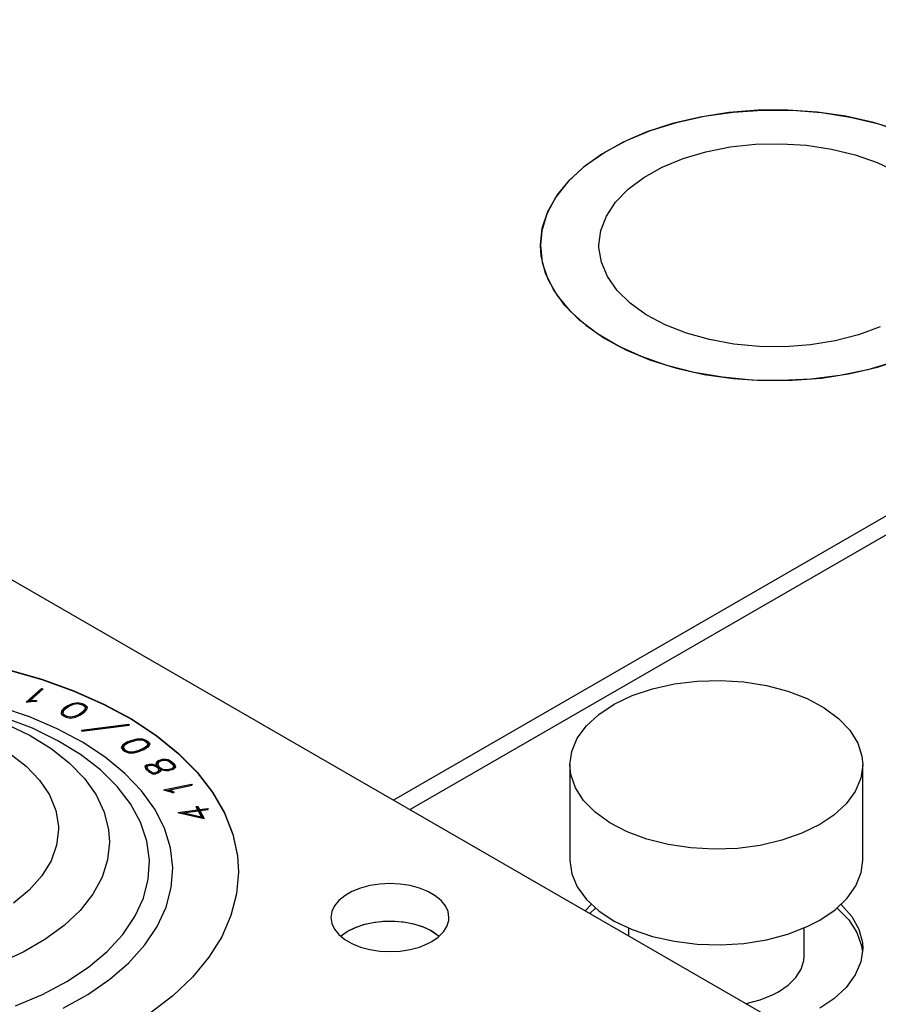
# Model space of a CAD drawing. Header units: inches. Extents: x 3 to 351, y 4 to 271.
# Tile 284 of 530: x 86.38 to 88.21, y 261.95 to 264.05. Entities that reach past the tile are written whole.
import ezdxf

# ---------------------------------------------------------------- set-up
doc = ezdxf.new("R2010")
doc.units = ezdxf.units.IN
doc.header["$LTSCALE"] = 0.5
doc.header["$MEASUREMENT"] = 0
doc.layers.add('DSS', color=7, linetype='Continuous')

msp = doc.modelspace()

# ---------------------------------------------------------------- linework, layer by layer
at = {"layer": 'DSS', "color": 30, "linetype": 'Continuous'}
for p, q in [((77.5758, 267.9231), (98.347, 255.931)), ((86.3503, 262.6609), (86.4228, 262.6403)), ((86.3503, 262.6602), (86.4228, 262.6396)), ((86.3892, 262.591), (86.4225, 262.6206)), ((86.3974, 262.5942), (86.4258, 262.6194)), ((86.4225, 262.6206), (86.4258, 262.6194)), ((86.4225, 262.6206), (86.4225, 262.6173)), ((86.4228, 262.6403), (86.4913, 262.6156)), ((86.4228, 262.6396), (86.4913, 262.6149)), ((86.4225, 262.6173), (86.3933, 262.5915)), ((86.4232, 262.6171), (86.4225, 262.6173)), ((86.4913, 262.6156), (86.5554, 262.5872)), ((86.4913, 262.6149), (86.5554, 262.5864)), ((86.3892, 262.591), (86.4052, 262.5929)), ((86.3974, 262.5942), (86.4049, 262.5951)), ((86.3974, 262.5942), (86.3974, 262.592)), ((86.4049, 262.5951), (86.4116, 262.5946)), ((86.4049, 262.5951), (86.4049, 262.5929)), ((86.4052, 262.5929), (86.4113, 262.5925)), ((86.4116, 262.5946), (86.4113, 262.5925)), ((86.4716, 262.5797), (86.4648, 262.5724)), ((86.475, 262.5784), (86.4686, 262.5717)), ((86.4716, 262.5797), (86.4771, 262.5834)), ((86.4771, 262.5802), (86.4716, 262.5765)), ((86.4716, 262.5797), (86.4716, 262.5765)), ((86.475, 262.5784), (86.4799, 262.5818)), ((86.4771, 262.5834), (86.4886, 262.5886)), ((86.4771, 262.5834), (86.4771, 262.5802)), ((86.4783, 262.5807), (86.4771, 262.5802)), ((86.4799, 262.5818), (86.4906, 262.5866)), ((86.4886, 262.5886), (86.4994, 262.5902)), ((86.4886, 262.5886), (86.4886, 262.5857)), ((86.4906, 262.5866), (86.4993, 262.588)), ((86.4993, 262.588), (86.5069, 262.5863)), ((86.4994, 262.5902), (86.5088, 262.5882)), ((86.4994, 262.5902), (86.4994, 262.588)), ((86.5069, 262.5863), (86.5109, 262.5845)), ((86.5088, 262.5882), (86.5138, 262.5859)), ((86.5088, 262.5882), (86.5088, 262.5854)), ((86.5109, 262.5845), (86.5154, 262.5807)), ((86.5138, 262.5827), (86.5121, 262.5835)), ((86.5138, 262.5859), (86.5194, 262.5812)), ((86.5138, 262.5859), (86.5138, 262.5827)), ((86.519, 262.5784), (86.5138, 262.5827)), ((86.5154, 262.5807), (86.5146, 262.5757)), ((86.5154, 262.5775), (86.5146, 262.5725)), ((86.5154, 262.5807), (86.5154, 262.5775)), ((86.5194, 262.5812), (86.5185, 262.575)), ((86.5554, 262.5872), (86.6142, 262.5552)), ((86.5554, 262.5864), (86.6142, 262.5545)), ((86.4648, 262.5724), (86.4639, 262.5663)), ((86.4639, 262.5663), (86.4695, 262.5616)), ((86.4648, 262.5692), (86.4643, 262.566)), ((86.4716, 262.5765), (86.4648, 262.5692)), ((86.4648, 262.5724), (86.4648, 262.5692)), ((86.4686, 262.5717), (86.468, 262.5668)), ((86.468, 262.5668), (86.4724, 262.563)), ((86.468, 262.5668), (86.468, 262.5635)), ((86.4712, 262.5608), (86.468, 262.5635)), ((86.4695, 262.5616), (86.4745, 262.5593)), ((86.4724, 262.563), (86.4764, 262.5612)), ((86.4724, 262.563), (86.4724, 262.5602)), ((86.4745, 262.5593), (86.4839, 262.5572)), ((86.4764, 262.5612), (86.484, 262.5595)), ((86.4764, 262.5612), (86.4764, 262.5589)), ((86.4839, 262.5572), (86.4947, 262.559)), ((86.484, 262.5595), (86.4927, 262.5609)), ((86.484, 262.5595), (86.484, 262.5572)), ((86.4927, 262.5609), (86.5033, 262.5656)), ((86.4927, 262.5609), (86.4927, 262.5586)), ((86.4947, 262.559), (86.5062, 262.5641)), ((86.5084, 262.5691), (86.5033, 262.5656)), ((86.5033, 262.5656), (86.5033, 262.5628)), ((86.5084, 262.5658), (86.505, 262.5635)), ((86.5117, 262.5678), (86.5062, 262.5641)), ((86.5146, 262.5757), (86.5084, 262.5691)), ((86.5146, 262.5725), (86.5084, 262.5658)), ((86.5084, 262.5691), (86.5084, 262.5658)), ((86.5185, 262.575), (86.5117, 262.5678)), ((86.5146, 262.5757), (86.5146, 262.5725)), ((86.5073, 262.5312), (86.6083, 262.5439)), ((86.5084, 262.5291), (86.6094, 262.5418)), ((86.6083, 262.5439), (86.6094, 262.5418)), ((86.6083, 262.5439), (86.6083, 262.5417)), ((86.6142, 262.5552), (86.6673, 262.52)), ((86.6142, 262.5545), (86.6673, 262.5193)), ((86.5073, 262.5312), (86.5084, 262.5291)), ((86.6673, 262.52), (86.7141, 262.482)), ((86.6673, 262.5193), (86.7141, 262.4813)), ((86.5961, 262.5003), (86.5924, 262.4945)), ((86.5924, 262.4945), (86.5958, 262.4891)), ((86.5961, 262.4971), (86.5934, 262.4929)), ((86.606, 262.5064), (86.5961, 262.5003)), ((86.606, 262.5031), (86.5961, 262.4971)), ((86.5961, 262.5003), (86.5961, 262.4971)), ((86.5996, 262.4991), (86.5966, 262.4944)), ((86.5966, 262.4944), (86.5993, 262.4901)), ((86.5966, 262.4944), (86.5966, 262.4911)), ((86.6087, 262.5047), (86.5996, 262.4991)), ((86.606, 262.5064), (86.613, 262.5092)), ((86.606, 262.5064), (86.606, 262.5031)), ((86.6065, 262.5033), (86.606, 262.5031)), ((86.6087, 262.5047), (86.6152, 262.5073)), ((86.613, 262.5092), (86.6266, 262.5125)), ((86.613, 262.5092), (86.613, 262.5064)), ((86.6152, 262.5073), (86.6276, 262.5104)), ((86.6266, 262.5125), (86.6379, 262.5126)), ((86.6266, 262.5125), (86.6266, 262.5101)), ((86.6276, 262.5104), (86.6368, 262.5104)), ((86.6368, 262.5104), (86.6435, 262.5078)), ((86.6464, 262.4964), (86.6373, 262.4908)), ((86.6379, 262.5126), (86.6463, 262.5093)), ((86.6379, 262.5126), (86.6379, 262.51)), ((86.6499, 262.4952), (86.64, 262.4892)), ((86.6435, 262.5078), (86.6466, 262.5055)), ((86.6463, 262.5061), (86.6452, 262.5065)), ((86.6463, 262.5093), (86.6501, 262.5064)), ((86.6463, 262.5093), (86.6463, 262.5061)), ((86.6501, 262.5032), (86.6463, 262.5061)), ((86.6493, 262.5012), (86.6464, 262.4964)), ((86.6493, 262.498), (86.6464, 262.4932)), ((86.6464, 262.4964), (86.6464, 262.4932)), ((86.6466, 262.5055), (86.6493, 262.5012)), ((86.6493, 262.5012), (86.6493, 262.498)), ((86.6535, 262.5011), (86.6499, 262.4952)), ((86.6501, 262.5064), (86.6535, 262.5011)), ((86.6501, 262.5064), (86.6501, 262.5032)), ((86.6525, 262.4995), (86.6501, 262.5032)), ((86.5958, 262.4891), (86.5997, 262.4863)), ((86.5993, 262.4869), (86.5966, 262.4911)), ((86.5993, 262.4901), (86.6024, 262.4878)), ((86.5993, 262.4901), (86.5993, 262.4869)), ((86.6007, 262.4859), (86.5993, 262.4869)), ((86.5997, 262.4863), (86.608, 262.4829)), ((86.6024, 262.4878), (86.6091, 262.4851)), ((86.6024, 262.4878), (86.6024, 262.4852)), ((86.608, 262.4829), (86.6193, 262.483)), ((86.6091, 262.4851), (86.6183, 262.4852)), ((86.6091, 262.4851), (86.6091, 262.4829)), ((86.6183, 262.4852), (86.6308, 262.4883)), ((86.6183, 262.4852), (86.6183, 262.483)), ((86.6193, 262.483), (86.6329, 262.4863)), ((86.6373, 262.4908), (86.6308, 262.4883)), ((86.6308, 262.4883), (86.6308, 262.4858)), ((86.64, 262.4892), (86.6329, 262.4863)), ((86.6373, 262.4908), (86.6373, 262.4881)), ((86.6464, 262.4932), (86.6394, 262.4889)), ((86.7141, 262.482), (86.7542, 262.4415)), ((86.7141, 262.4813), (86.7542, 262.4407)), ((86.6469, 262.4572), (86.6428, 262.4538)), ((86.6428, 262.4538), (86.645, 262.4482)), ((86.6469, 262.454), (86.6437, 262.4513)), ((86.6469, 262.4572), (86.6526, 262.4589)), ((86.6469, 262.4572), (86.6469, 262.454)), ((86.6485, 262.4545), (86.6469, 262.454)), ((86.6497, 262.4555), (86.647, 262.4532)), ((86.647, 262.4532), (86.6487, 262.4488)), ((86.647, 262.4532), (86.647, 262.45)), ((86.6497, 262.4555), (86.6538, 262.4567)), ((86.6526, 262.4589), (86.6601, 262.459)), ((86.6526, 262.4589), (86.6526, 262.4564)), ((86.6538, 262.4567), (86.6591, 262.4568)), ((86.6591, 262.4568), (86.6637, 262.455)), ((86.6601, 262.459), (86.6662, 262.4566)), ((86.6601, 262.459), (86.6601, 262.4564)), ((86.6637, 262.455), (86.6695, 262.4516)), ((86.6662, 262.4566), (86.6676, 262.4558)), ((86.6662, 262.4566), (86.6662, 262.4535)), ((86.6686, 262.4635), (86.6664, 262.4588)), ((86.6664, 262.4588), (86.6676, 262.4558)), ((86.6686, 262.4602), (86.6671, 262.457)), ((86.6676, 262.4558), (86.6676, 262.4527)), ((86.6724, 262.4667), (86.6686, 262.4635)), ((86.6724, 262.4635), (86.6686, 262.4602)), ((86.6686, 262.4635), (86.6686, 262.4602)), ((86.6695, 262.4516), (86.6719, 262.4472)), ((86.6722, 262.4625), (86.6704, 262.4586)), ((86.6704, 262.4586), (86.6723, 262.4539)), ((86.6704, 262.4586), (86.6704, 262.4554)), ((86.6723, 262.4507), (86.6704, 262.4554)), ((86.6753, 262.465), (86.6722, 262.4625)), ((86.6723, 262.4539), (86.673, 262.4526)), ((86.6723, 262.4539), (86.6723, 262.4507)), ((86.6724, 262.4667), (86.6806, 262.4692)), ((86.6724, 262.4667), (86.6724, 262.4635)), ((86.674, 262.464), (86.6724, 262.4635)), ((86.673, 262.4526), (86.6746, 262.4516)), ((86.673, 262.4526), (86.673, 262.4494)), ((86.6746, 262.4516), (86.6811, 262.4483)), ((86.6746, 262.4516), (86.6746, 262.4484)), ((86.6753, 262.465), (86.6818, 262.467)), ((86.6806, 262.4692), (86.6877, 262.4692)), ((86.6806, 262.4692), (86.6806, 262.4666)), ((86.6818, 262.467), (86.6874, 262.467)), ((86.6874, 262.467), (86.6906, 262.4665)), ((86.6877, 262.4692), (86.6924, 262.4684)), ((86.6877, 262.4692), (86.6877, 262.467)), ((86.6906, 262.4665), (86.6968, 262.4633)), ((86.6924, 262.4684), (86.6998, 262.4646)), ((86.6924, 262.4684), (86.6924, 262.4655)), ((86.6968, 262.4633), (86.7023, 262.4579)), ((86.6998, 262.4614), (86.6975, 262.4626)), ((86.6998, 262.4646), (86.7061, 262.4586)), ((86.6998, 262.4646), (86.6998, 262.4614)), ((86.7061, 262.4554), (86.6998, 262.4614)), ((86.7033, 262.4516), (86.7003, 262.4491)), ((86.7023, 262.4579), (86.7041, 262.4534)), ((86.7041, 262.4534), (86.7033, 262.4516)), ((86.7033, 262.4516), (86.7033, 262.4484)), ((86.7041, 262.4534), (86.7041, 262.4501)), ((86.7061, 262.4586), (86.7081, 262.4532)), ((86.7061, 262.4586), (86.7061, 262.4554)), ((86.7075, 262.4517), (86.7061, 262.4554)), ((86.7081, 262.4532), (86.707, 262.4506)), ((86.645, 262.4482), (86.6511, 262.4422)), ((86.6487, 262.4456), (86.647, 262.45)), ((86.6487, 262.4488), (86.6542, 262.4435)), ((86.6487, 262.4488), (86.6487, 262.4456)), ((86.6535, 262.441), (86.6487, 262.4456)), ((86.6511, 262.4422), (86.6589, 262.4382)), ((86.6542, 262.4435), (86.6602, 262.4404)), ((86.6542, 262.4435), (86.6542, 262.4406)), ((86.6589, 262.4382), (86.6665, 262.4383)), ((86.6602, 262.4404), (86.6653, 262.4405)), ((86.6602, 262.4404), (86.6602, 262.4382)), ((86.6694, 262.4417), (86.6653, 262.4405)), ((86.6653, 262.4405), (86.6653, 262.4383)), ((86.6722, 262.44), (86.6665, 262.4383)), ((86.6722, 262.4441), (86.6694, 262.4417)), ((86.6694, 262.4417), (86.6694, 262.4391)), ((86.6722, 262.4409), (86.6706, 262.4395)), ((86.6719, 262.4472), (86.6722, 262.4441)), ((86.6722, 262.4441), (86.6722, 262.4409)), ((86.6762, 262.4434), (86.6722, 262.44)), ((86.673, 262.4494), (86.6723, 262.4507)), ((86.6746, 262.4484), (86.673, 262.4494)), ((86.6752, 262.4481), (86.6746, 262.4484)), ((86.6752, 262.4484), (86.6792, 262.4464)), ((86.6752, 262.4484), (86.6758, 262.4474)), ((86.6752, 262.4484), (86.6752, 262.4452)), ((86.6758, 262.4442), (86.6752, 262.4452)), ((86.6758, 262.4474), (86.6762, 262.4434)), ((86.6758, 262.4474), (86.6758, 262.4442)), ((86.6759, 262.4431), (86.6758, 262.4442)), ((86.6792, 262.4464), (86.6878, 262.4449)), ((86.6811, 262.4483), (86.6881, 262.4471)), ((86.6811, 262.4483), (86.6811, 262.446)), ((86.6878, 262.4449), (86.6949, 262.4449)), ((86.6881, 262.4471), (86.6937, 262.4471)), ((86.6881, 262.4471), (86.6881, 262.4449)), ((86.7003, 262.4491), (86.6937, 262.4471)), ((86.6937, 262.4471), (86.6937, 262.4449)), ((86.7031, 262.4474), (86.6949, 262.4449)), ((86.7003, 262.4491), (86.7003, 262.4465)), ((86.7033, 262.4484), (86.7015, 262.4469)), ((86.707, 262.4506), (86.7031, 262.4474)), ((86.7041, 262.4501), (86.7033, 262.4484)), ((86.7542, 262.4415), (86.7872, 262.3989)), ((86.7542, 262.4407), (86.7872, 262.3981)), ((86.6827, 262.4036), (86.742, 262.4162)), ((86.693, 262.4034), (86.7436, 262.4141)), ((86.742, 262.4162), (86.7436, 262.4141)), ((86.742, 262.4162), (86.742, 262.4138)), ((86.6827, 262.4036), (86.6982, 262.3998)), ((86.693, 262.4026), (86.6896, 262.4019)), ((86.693, 262.4034), (86.7002, 262.4016)), ((86.693, 262.4034), (86.693, 262.4011)), ((86.6982, 262.3998), (86.7028, 262.3974)), ((86.7002, 262.4016), (86.7053, 262.399)), ((86.7002, 262.4016), (86.7002, 262.3987)), ((86.7053, 262.399), (86.7028, 262.3974)), ((86.7872, 262.3989), (86.8127, 262.3546)), ((86.7872, 262.3981), (86.8127, 262.3539)), ((86.7519, 262.368), (86.7557, 262.3685)), ((86.7519, 262.368), (86.7554, 262.3612)), ((86.7557, 262.3685), (86.7592, 262.3617)), ((86.7557, 262.3685), (86.7557, 262.3653)), ((86.7131, 262.3556), (86.7554, 262.3612)), ((86.7131, 262.3556), (86.7691, 262.3427)), ((86.726, 262.3541), (86.722, 262.3535)), ((86.726, 262.3549), (86.7566, 262.359)), ((86.726, 262.3549), (86.7631, 262.3464)), ((86.726, 262.3549), (86.726, 262.3526)), ((86.7557, 262.3653), (86.7535, 262.365)), ((86.7554, 262.3612), (86.7554, 262.3589)), ((86.7592, 262.3585), (86.7557, 262.3653)), ((86.7566, 262.359), (86.7631, 262.3464)), ((86.7592, 262.3617), (86.7765, 262.364)), ((86.7592, 262.3617), (86.7592, 262.3585)), ((86.7603, 262.3586), (86.7592, 262.3585)), ((86.7603, 262.3595), (86.7776, 262.3618)), ((86.7603, 262.3595), (86.7691, 262.3427)), ((86.7603, 262.3595), (86.7603, 262.3563)), ((86.7672, 262.3431), (86.7603, 262.3563)), ((86.7631, 262.3464), (86.7631, 262.3441)), ((86.7765, 262.364), (86.7776, 262.3618)), ((86.7765, 262.364), (86.7765, 262.3616)), ((86.8127, 262.3546), (86.8304, 262.3091)), ((86.8127, 262.3539), (86.8304, 262.3084)), ((86.8304, 262.3091), (86.8404, 262.2628)), ((86.8304, 262.3084), (86.8404, 262.262)), ((86.8404, 262.2628), (86.8426, 262.2281)), ((86.8404, 262.262), (86.8426, 262.2274)), ((86.8426, 262.2281), (86.8386, 262.1815)), ((87.1228, 262.1995), (87.1029, 262.1942)), ((87.144, 262.2028), (87.1228, 262.1995)), ((87.1659, 262.2039), (87.144, 262.2028)), ((87.1878, 262.2028), (87.1659, 262.2039)), ((87.209, 262.1995), (87.1878, 262.2028)), ((87.2289, 262.1942), (87.209, 262.1995)), ((86.8386, 262.1815), (86.8266, 262.1354)), ((87.0694, 262.1779), (87.0568, 262.1675)), ((87.0849, 262.1869), (87.0694, 262.1779)), ((87.1029, 262.1942), (87.0849, 262.1869)), ((87.2469, 262.1869), (87.2289, 262.1942)), ((87.2624, 262.1779), (87.2469, 262.1869)), ((87.275, 262.1675), (87.2624, 262.1779)), ((87.0568, 262.1675), (87.0475, 262.1561)), ((87.2843, 262.1561), (87.275, 262.1675)), ((87.0418, 262.1438), (87.0399, 262.1312)), ((87.0475, 262.1561), (87.0418, 262.1438)), ((87.29, 262.1438), (87.2843, 262.1561)), ((87.2919, 262.1312), (87.29, 262.1438)), ((86.8266, 262.1354), (86.8068, 262.0901)), ((87.0399, 262.1312), (87.0418, 262.1185)), ((87.0418, 262.1185), (87.0475, 262.1063)), ((87.0936, 262.1107), (87.1126, 262.1171)), ((87.1126, 262.1171), (87.1333, 262.1214)), ((87.1333, 262.1214), (87.1549, 262.1236)), ((87.1549, 262.1236), (87.1769, 262.1236)), ((87.1769, 262.1236), (87.1985, 262.1214)), ((87.1985, 262.1214), (87.2191, 262.1171)), ((87.2191, 262.1171), (87.2382, 262.1107)), ((87.2876, 262.1123), (87.2914, 262.1248)), ((87.2914, 262.1248), (87.2919, 262.1312)), ((87.0475, 262.1063), (87.0568, 262.0948)), ((87.0568, 262.0948), (87.0694, 262.0844)), ((87.0607, 262.0912), (87.0743, 262.1011)), ((87.0743, 262.1011), (87.0768, 262.1026)), ((87.0768, 262.1026), (87.0936, 262.1107)), ((87.2382, 262.1107), (87.255, 262.1026)), ((87.255, 262.1026), (87.2691, 262.0929)), ((87.2691, 262.0894), (87.2801, 262.1004)), ((87.2801, 262.1004), (87.2876, 262.1123)), ((86.8068, 262.0901), (86.7794, 262.0463)), ((87.0694, 262.0844), (87.0849, 262.0754)), ((87.0849, 262.0754), (87.1029, 262.0682)), ((87.2289, 262.0682), (87.2469, 262.0754)), ((87.2469, 262.0754), (87.255, 262.0797)), ((87.255, 262.0797), (87.2691, 262.0894)), ((87.2691, 262.0929), (87.2711, 262.0912)), ((87.1029, 262.0682), (87.1228, 262.0628)), ((87.1228, 262.0628), (87.144, 262.0595)), ((87.144, 262.0595), (87.1659, 262.0584)), ((87.1659, 262.0584), (87.1878, 262.0595)), ((87.1878, 262.0595), (87.209, 262.0628)), ((87.209, 262.0628), (87.2289, 262.0682)), ((86.7794, 262.0463), (86.7446, 262.0042)), ((86.7446, 262.0042), (86.7027, 261.9642)), ((86.7027, 261.9642), (86.6542, 261.9269))]:
    msp.add_line(p, q, dxfattribs=at)
at = {"layer": 'DSS', "color": 9, "linetype": 'Continuous'}
for p, q in [((89.7557, 263.8729), (87.1733, 262.382)), ((89.791, 263.8525), (87.2087, 262.3616)), ((87.8278, 263.8407), (87.7693, 263.8269)), ((87.7777, 263.8292), (87.8367, 263.8424)), ((87.8889, 263.8502), (87.8278, 263.8407)), ((87.8367, 263.8424), (87.8981, 263.8512)), ((87.9516, 263.8552), (87.8889, 263.8502)), ((87.8981, 263.8512), (87.9609, 263.8555)), ((88.0149, 263.8555), (87.9516, 263.8552)), ((87.9609, 263.8555), (88.0242, 263.8552)), ((88.0777, 263.8512), (88.0149, 263.8555)), ((88.0242, 263.8552), (88.0869, 263.8502)), ((88.1391, 263.8424), (88.0777, 263.8512)), ((88.0869, 263.8502), (88.148, 263.8407)), ((88.1981, 263.8292), (88.1391, 263.8424)), ((88.148, 263.8407), (88.2065, 263.8269)), ((87.7693, 263.8269), (87.7142, 263.8089)), ((87.7221, 263.8118), (87.7777, 263.8292)), ((88.2537, 263.8118), (88.1981, 263.8292)), ((88.2065, 263.8269), (88.2616, 263.8089)), ((87.7142, 263.8089), (87.6635, 263.7871)), ((87.6707, 263.7905), (87.7221, 263.8118)), ((87.6635, 263.7871), (87.618, 263.7617)), ((87.6244, 263.7656), (87.6707, 263.7905)), ((87.8402, 263.7664), (87.8921, 263.7767)), ((87.8921, 263.7767), (87.9459, 263.7825)), ((87.9459, 263.7825), (88.0007, 263.7837)), ((88.0007, 263.7837), (88.0552, 263.7803)), ((88.0552, 263.7803), (88.1083, 263.7724)), ((87.618, 263.7617), (87.5784, 263.7332)), ((87.5838, 263.7376), (87.6244, 263.7656)), ((87.7915, 263.7519), (87.8402, 263.7664)), ((88.1083, 263.7724), (88.1588, 263.7601)), ((88.1588, 263.7601), (88.2057, 263.7437)), ((87.5497, 263.7068), (87.5838, 263.7376)), ((87.747, 263.7334), (87.7915, 263.7519)), ((88.2057, 263.7437), (88.2479, 263.7236)), ((87.5784, 263.7332), (87.5453, 263.7021)), ((87.7076, 263.7114), (87.747, 263.7334)), ((87.5453, 263.7021), (87.5193, 263.6688)), ((87.5227, 263.6738), (87.5497, 263.7068)), ((87.6741, 263.6864), (87.7076, 263.7114)), ((87.503, 263.6391), (87.5227, 263.6738)), ((87.6473, 263.6588), (87.6741, 263.6864)), ((87.5193, 263.6688), (87.5007, 263.6339)), ((87.6278, 263.6292), (87.6473, 263.6588)), ((87.5007, 263.6339), (87.49, 263.5979)), ((87.4911, 263.6032), (87.503, 263.6391)), ((87.6159, 263.5983), (87.6278, 263.6292)), ((87.4871, 263.5668), (87.4911, 263.6032)), ((87.49, 263.5979), (87.4871, 263.5668)), ((87.6119, 263.5668), (87.6159, 263.5983)), ((87.4871, 263.5668), (87.4911, 263.5303)), ((87.4887, 263.5434), (87.4871, 263.5668)), ((87.612, 263.562), (87.6119, 263.5668)), ((87.6172, 263.5305), (87.612, 263.562)), ((87.4978, 263.5073), (87.4887, 263.5434)), ((87.4911, 263.5303), (87.503, 263.4944)), ((87.6302, 263.4998), (87.6172, 263.5305)), ((87.5147, 263.4721), (87.4978, 263.5073)), ((87.503, 263.4944), (87.5227, 263.4597)), ((87.6509, 263.4705), (87.6302, 263.4998)), ((87.5392, 263.4384), (87.5147, 263.4721)), ((87.6787, 263.4432), (87.6509, 263.4705)), ((87.5227, 263.4597), (87.5497, 263.4267)), ((87.7131, 263.4186), (87.6787, 263.4432)), ((87.5708, 263.4067), (87.5392, 263.4384)), ((87.5497, 263.4267), (87.5838, 263.3959)), ((87.7534, 263.3971), (87.7131, 263.4186)), ((87.609, 263.3777), (87.5708, 263.4067)), ((87.5838, 263.3959), (87.6244, 263.3679)), ((87.6534, 263.3516), (87.609, 263.3777)), ((87.7986, 263.3792), (87.7534, 263.3971)), ((87.8478, 263.3653), (87.7986, 263.3792)), ((88.2123, 263.3926), (88.1661, 263.3756)), ((87.6244, 263.3679), (87.6707, 263.343)), ((87.9, 263.3557), (87.8478, 263.3653)), ((87.9541, 263.3506), (87.9, 263.3557)), ((88.116, 263.3627), (88.0633, 263.3541)), ((88.1661, 263.3756), (88.116, 263.3627)), ((87.703, 263.329), (87.6534, 263.3516)), ((87.6707, 263.343), (87.7221, 263.3217)), ((88.0089, 263.35), (87.9541, 263.3506)), ((88.0633, 263.3541), (88.0089, 263.35)), ((87.7572, 263.3101), (87.703, 263.329)), ((87.7221, 263.3217), (87.7777, 263.3043)), ((88.2422, 263.3177), (88.1858, 263.3011)), ((88.2065, 263.3066), (88.2616, 263.3246)), ((87.8151, 263.2954), (87.7572, 263.3101)), ((87.7777, 263.3043), (87.8367, 263.2911)), ((87.8757, 263.285), (87.8151, 263.2954)), ((88.0869, 263.2833), (88.148, 263.2928)), ((88.1858, 263.3011), (88.1262, 263.2889)), ((88.148, 263.2928), (88.2065, 263.3066)), ((87.8367, 263.2911), (87.8981, 263.2823)), ((87.9382, 263.279), (87.8757, 263.285)), ((87.8981, 263.2823), (87.9609, 263.278)), ((88.0014, 263.2777), (87.9382, 263.279)), ((87.9609, 263.278), (88.0242, 263.2784)), ((88.0644, 263.281), (88.0014, 263.2777)), ((88.0242, 263.2784), (88.0869, 263.2833)), ((88.1262, 263.2889), (88.0644, 263.281)), ((87.6832, 262.6052), (87.7263, 262.6198)), ((87.7263, 262.6198), (87.7729, 262.6302)), ((87.7729, 262.6302), (87.8218, 262.6363)), ((87.8218, 262.6363), (87.8716, 262.6377)), ((87.8716, 262.6377), (87.9213, 262.6345)), ((87.9213, 262.6345), (87.9695, 262.6269)), ((87.9695, 262.6269), (88.0149, 262.6148)), ((87.6447, 262.5868), (87.6832, 262.6052)), ((88.0149, 262.6148), (88.0564, 262.5988)), ((88.0564, 262.5988), (88.093, 262.5791)), ((87.6118, 262.5651), (87.6447, 262.5868)), ((88.093, 262.5791), (88.1236, 262.5564)), ((87.5852, 262.5407), (87.6118, 262.5651)), ((88.1236, 262.5564), (88.1476, 262.5311)), ((87.5658, 262.5141), (87.5852, 262.5407)), ((88.1476, 262.5311), (88.1643, 262.5039)), ((87.5539, 262.4861), (87.5658, 262.5141)), ((88.1643, 262.5039), (88.1733, 262.4755)), ((87.5499, 262.4574), (87.5539, 262.4861)), ((88.1733, 262.4755), (88.1749, 262.4574)), ((87.5499, 262.4574), (87.5499, 262.2532)), ((87.552, 262.4366), (87.5499, 262.4574)), ((88.1749, 262.4574), (88.1709, 262.4286)), ((88.1749, 262.2532), (88.1749, 262.4574)), ((87.5617, 262.4083), (87.552, 262.4366)), ((88.1709, 262.4286), (88.159, 262.4006)), ((87.5791, 262.3812), (87.5617, 262.4083)), ((88.159, 262.4006), (88.1396, 262.374)), ((87.6037, 262.3561), (87.5791, 262.3812)), ((88.1396, 262.374), (88.113, 262.3496)), ((87.635, 262.3336), (87.6037, 262.3561)), ((88.113, 262.3496), (88.0834, 262.3298)), ((87.672, 262.3143), (87.635, 262.3336)), ((88.0834, 262.3298), (88.0453, 262.3111)), ((87.714, 262.2986), (87.672, 262.3143)), ((88.0453, 262.3111), (88.0026, 262.2961)), ((87.7597, 262.287), (87.714, 262.2986)), ((87.808, 262.2797), (87.7597, 262.287)), ((87.9563, 262.2853), (87.9076, 262.2788)), ((88.0026, 262.2961), (87.9563, 262.2853)), ((87.8578, 262.277), (87.808, 262.2797)), ((87.9076, 262.2788), (87.8578, 262.277)), ((87.5499, 262.2532), (87.5539, 262.2245)), ((88.1716, 262.2271), (88.1749, 262.2532)), ((87.5539, 262.2245), (87.5658, 262.1965)), ((88.1604, 262.199), (88.1716, 262.2271)), ((88.1417, 262.1723), (88.1604, 262.199)), ((87.5658, 262.1965), (87.5852, 262.1699)), ((87.5826, 262.1458), (87.5955, 262.1593)), ((87.5852, 262.1699), (87.6118, 262.1455)), ((88.1158, 262.1476), (88.1417, 262.1723)), ((88.1292, 262.1593), (88.1517, 262.1336)), ((87.5925, 262.14), (87.6047, 262.1512)), ((87.6118, 262.1455), (87.6447, 262.1238)), ((88.0834, 262.1257), (88.1158, 262.1476)), ((88.1201, 262.1512), (88.145, 262.1262)), ((87.0907, 262.1095), (87.1094, 262.1162)), ((87.1094, 262.1162), (87.1298, 262.1209)), ((87.1298, 262.1209), (87.1513, 262.1234)), ((87.1513, 262.1234), (87.1733, 262.1238)), ((87.1733, 262.1238), (87.195, 262.1219)), ((87.195, 262.1219), (87.2159, 262.1179)), ((87.2159, 262.1179), (87.2352, 262.1119)), ((87.6447, 262.1238), (87.6832, 262.1054)), ((88.0564, 262.1118), (88.0834, 262.1257)), ((88.145, 262.1262), (88.1626, 262.0992)), ((88.1517, 262.1336), (88.1669, 262.1061)), ((87.0607, 262.0912), (87.0743, 262.1011)), ((87.0743, 262.1011), (87.0907, 262.1095)), ((87.2352, 262.1119), (87.2524, 262.104)), ((87.2524, 262.104), (87.267, 262.0946)), ((87.267, 262.0946), (87.2711, 262.0912)), ((87.6749, 262.1089), (87.6749, 262.0925)), ((87.6832, 262.1054), (87.7263, 262.0908)), ((87.9695, 262.0837), (88.0149, 262.0958)), ((88.0149, 262.0958), (88.0564, 262.1118)), ((88.0499, 262.0491), (88.0499, 262.1089)), ((88.1626, 262.0992), (88.1726, 262.0709)), ((88.1669, 262.1061), (88.1742, 262.0776)), ((87.7263, 262.0908), (87.7729, 262.0804)), ((87.7729, 262.0804), (87.8218, 262.0744)), ((87.8218, 262.0744), (87.8716, 262.0729)), ((87.8716, 262.0729), (87.9213, 262.0761)), ((87.9213, 262.0761), (87.9695, 262.0837)), ((88.1742, 262.0776), (88.1749, 262.0654)), ((88.1749, 262.0654), (88.1709, 262.0367)), ((88.1726, 262.0709), (88.1746, 262.0573)), ((88.0435, 262.0211), (88.0492, 262.0397)), ((88.0492, 262.0397), (88.0499, 262.0491)), ((88.1709, 262.0367), (88.159, 262.0087)), ((88.0323, 262.0034), (88.0435, 262.0211)), ((88.016, 261.987), (88.0323, 262.0034)), ((88.159, 262.0087), (88.1396, 261.9821)), ((87.9827, 261.9661), (87.995, 261.9726)), ((87.995, 261.9726), (88.016, 261.987)), ((88.1396, 261.9821), (88.113, 261.9577)), ((87.9263, 261.9473), (87.9559, 261.9553)), ((87.9559, 261.9553), (87.9827, 261.9661)), ((88.113, 261.9577), (88.0834, 261.9379))]:
    msp.add_line(p, q, dxfattribs=at)
at = {"layer": 'DSS', "color": 96, "linetype": 'Continuous'}
for p, q in [((86.3964, 262.5596), (86.3328, 262.5809)), ((86.403, 262.5353), (86.3441, 262.558)), ((86.4557, 262.5345), (86.3964, 262.5596)), ((86.3473, 262.544), (86.3978, 262.5197)), ((86.4571, 262.5089), (86.403, 262.5353)), ((86.3978, 262.5197), (86.4428, 262.4919)), ((86.5098, 262.5057), (86.4557, 262.5345)), ((86.5056, 262.4791), (86.4571, 262.5089)), ((86.5583, 262.4738), (86.5098, 262.5057)), ((86.3546, 262.4816), (86.3897, 262.4543)), ((86.4428, 262.4919), (86.4816, 262.4613)), ((86.548, 262.4464), (86.5056, 262.4791)), ((86.6004, 262.439), (86.5583, 262.4738)), ((86.3897, 262.4543), (86.418, 262.4246)), ((86.4816, 262.4613), (86.5137, 262.4281)), ((86.5838, 262.4111), (86.548, 262.4464)), ((86.6358, 262.4018), (86.6004, 262.439)), ((86.418, 262.4246), (86.4392, 262.3929)), ((86.5137, 262.4281), (86.5386, 262.3929)), ((86.6125, 262.3738), (86.5838, 262.4111)), ((86.4392, 262.3929), (86.4526, 262.3599)), ((86.5386, 262.3929), (86.5559, 262.3563)), ((86.6639, 262.3625), (86.6358, 262.4018)), ((86.6337, 262.3348), (86.6125, 262.3738)), ((86.4526, 262.3599), (86.4582, 262.3261)), ((86.5559, 262.3563), (86.5654, 262.3187)), ((86.6845, 262.3218), (86.6639, 262.3625)), ((86.4582, 262.3261), (86.4584, 262.3193)), ((86.6471, 262.2946), (86.6337, 262.3348)), ((86.4584, 262.3193), (86.4544, 262.2854)), ((86.5654, 262.3187), (86.5673, 262.2924)), ((86.6974, 262.28), (86.6845, 262.3218)), ((86.4544, 262.2854), (86.4425, 262.2522)), ((86.5673, 262.2924), (86.5633, 262.2545)), ((86.6526, 262.2539), (86.6471, 262.2946)), ((86.7023, 262.2376), (86.6974, 262.28)), ((86.4425, 262.2522), (86.4229, 262.2202)), ((86.5633, 262.2545), (86.5514, 262.2172)), ((86.6501, 262.213), (86.6526, 262.2539)), ((86.4229, 262.2202), (86.3959, 262.19)), ((86.6991, 262.1952), (86.7023, 262.2376)), ((86.5514, 262.2172), (86.5317, 262.1809)), ((86.6397, 262.1726), (86.6501, 262.213)), ((86.3959, 262.19), (86.3621, 262.1622)), ((86.5317, 262.1809), (86.5046, 262.1463)), ((86.6881, 262.1532), (86.6991, 262.1952)), ((86.6214, 262.1331), (86.6397, 262.1726)), ((86.5046, 262.1463), (86.4703, 262.1139)), ((86.6692, 262.1122), (86.6881, 262.1532)), ((86.5956, 262.0951), (86.6214, 262.1331)), ((86.4703, 262.1139), (86.4296, 262.0841)), ((86.5624, 262.0589), (86.5956, 262.0951)), ((86.6427, 262.0726), (86.6692, 262.1122)), ((86.4296, 262.0841), (86.3828, 262.0573)), ((86.3828, 262.0573), (86.3308, 262.0341)), ((86.5225, 262.0252), (86.5624, 262.0589)), ((86.6089, 262.0348), (86.6427, 262.0726)), ((86.5682, 261.9995), (86.6089, 262.0348)), ((86.4762, 261.9943), (86.5225, 262.0252)), ((86.4241, 261.9666), (86.4762, 261.9943)), ((86.5212, 261.9668), (86.5682, 261.9995)), ((86.367, 261.9424), (86.4241, 261.9666)), ((86.4682, 261.9374), (86.5212, 261.9668))]:
    msp.add_line(p, q, dxfattribs=at)

doc.saveas('drawing.dxf')
